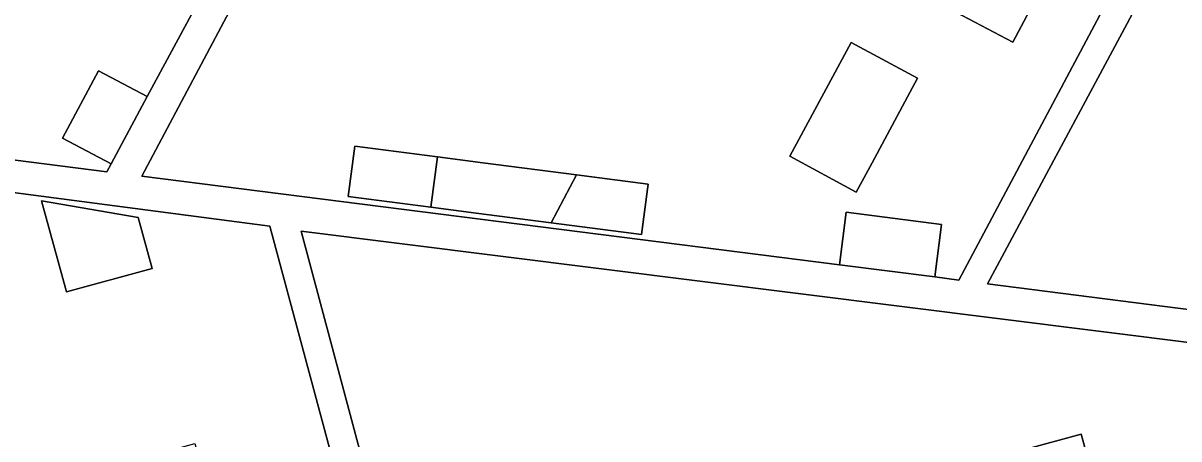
# Model space of a CAD drawing. Extents: x 159262 to 160143, y 383399 to 384319.
# Drawn here: x 159684.32 to 159732.7, y 383984.35 to 384001.77 of the extents above; entities that cross this region are included whole.
import ezdxf

# ---------------------------------------------------------------- set-up
doc = ezdxf.new("R2010")
doc.units = 0
for name, color, linetype in [('IMGEO_Erf', 7, 'Continuous'), ('IMGEO_Pand', 7, 'Continuous'), ('IMGEO_Voetpad_open', 7, 'Continuous')]:
    doc.layers.add(name, color=color, linetype=linetype)

msp = doc.modelspace()

# ---------------------------------------------------------------- linework, layer by layer
at = {"layer": 'IMGEO_Erf'}
for points in [[(159656.587, 384003.071), (159664.966, 383998.457), (159687.827, 383995.544), (159688.001, 383995.871), (159685.972, 383996.955), (159687.48, 383999.777), (159689.509, 383998.693), (159702.26, 384022.319)], [(159701.829, 384019), (159689.284, 383995.359), (159718.496, 383991.642), (159718.776, 383993.847), (159722.763, 383993.341), (159722.483, 383991.137), (159723.493, 383991), (159730.328, 384003.871)], [(159732.797, 384005.979), (159724.687, 383990.848), (159738.883, 383989.039)], [(159727.958, 384005.13), (159725.748, 384000.966), (159723.366, 384002.23)], [(159682.49, 383965.056), (159685.284, 383965.802), (159688.079, 383966.55), (159690.415, 383967.175), (159691.624, 383962.651), (159693.961, 383963.275), (159692.746, 383967.824), (159691.467, 383972.614), (159691.666, 383972.668), (159691.042, 383974.952), (159688.734, 383983.4), (159691.503, 383984.156), (159693.161, 383978.085), (159693.793, 383975.703), (159696.429, 383976.422), (159697.052, 383974.138), (159694.4, 383973.414), (159694.249, 383973.373), (159695.532, 383968.568), (159698.317, 383969.312), (159699.526, 383964.789), (159702.105, 383965.479), (159694.64, 383993.266), (159657.934, 383998.086)], [(159733.564, 383988.34), (159695.96, 383993.051), (159703.26, 383965.725), (159705.712, 383966.38), (159704.477, 383971.002), (159707.234, 383971.738), (159709.991, 383972.474), (159711.217, 383967.887), (159713.633, 383968.533), (159716.049, 383969.178), (159714.805, 383973.833), (159717.562, 383974.569), (159720.32, 383975.305), (159720.42, 383974.933), (159722.844, 383975.58), (159723.973, 383971.355), (159726.384, 383971.999), (159725.153, 383976.608), (159727.924, 383977.348), (159730.695, 383978.088), (159731.933, 383973.451), (159734.299, 383974.083)]]:
    msp.add_lwpolyline(points, dxfattribs=at)
for points in [[(159718.984, 384000.958), (159721.762, 383999.461), (159719.854, 383995.921), (159719.192, 383994.694), (159716.415, 383996.191)], [(159707.489, 383995.409), (159710.48, 383995.021), (159710.207, 383992.918), (159706.419, 383993.409), (159703.284, 383993.816), (159701.391, 383994.062), (159697.93, 383994.511), (159698.203, 383996.613), (159701.663, 383996.164), (159703.556, 383995.919)], [(159686.13, 383990.515), (159685.089, 383994.326), (159689.135, 383993.624), (159689.717, 383991.495)], [(159723.223, 383983.085), (159726.251, 383983.912), (159728.61, 383984.555), (159729.233, 383982.271), (159726.859, 383981.623), (159723.847, 383980.801)]]:
    msp.add_lwpolyline(points, close=True, dxfattribs=at)
at = {"layer": 'IMGEO_Pand'}
for points in [[(159733.64, 384010.107), (159728.894, 384012.642), (159723.366, 384002.23), (159725.748, 384000.966), (159727.958, 384005.13), (159730.328, 384003.871), (159731.294, 384005.69)], [(159719.854, 383995.921), (159721.762, 383999.461), (159718.984, 384000.958), (159716.415, 383996.191), (159719.192, 383994.694)], [(159685.972, 383996.955), (159688.001, 383995.871), (159689.509, 383998.693), (159687.48, 383999.777)], [(159701.663, 383996.164), (159698.203, 383996.613), (159697.93, 383994.511), (159701.391, 383994.062)], [(159707.489, 383995.409), (159703.556, 383995.919), (159701.663, 383996.164), (159701.391, 383994.062), (159703.284, 383993.816), (159706.419, 383993.409)], [(159707.489, 383995.409), (159706.419, 383993.409), (159710.207, 383992.918), (159710.48, 383995.021)], [(159685.089, 383994.326), (159686.13, 383990.515), (159689.717, 383991.495), (159689.135, 383993.624)], [(159718.496, 383991.642), (159722.483, 383991.137), (159722.763, 383993.341), (159718.776, 383993.847)], [(159726.859, 383981.623), (159729.233, 383982.271), (159728.61, 383984.555), (159726.251, 383983.912)]]:
    msp.add_lwpolyline(points, close=True, dxfattribs=at)
at = {"layer": 'IMGEO_Voetpad_open'}
for points in [[(159702.26, 384022.319), (159689.509, 383998.693), (159688.001, 383995.871), (159687.827, 383995.544), (159664.966, 383998.457), (159656.587, 384003.071)], [(159730.328, 384003.871), (159723.493, 383991), (159722.483, 383991.137), (159718.496, 383991.642), (159689.284, 383995.359), (159701.829, 384019)], [(159657.934, 383998.086), (159694.64, 383993.266), (159702.105, 383965.479), (159703.962, 383958.567), (159705.102, 383958.871), (159703.26, 383965.725), (159695.96, 383993.051), (159733.564, 383988.34), (159740.012, 383986.687), (159742.345, 383983.979), (159744.733, 383976.92), (159746.583, 383970.005), (159749.097, 383970.743), (159748.634, 383972.321), (159747.74, 383972.058), (159745.444, 383979.884), (159743.582, 383984.943), (159741.165, 383987.949), (159739.826, 383988.736), (159738.883, 383989.039), (159724.687, 383990.848), (159732.797, 384005.979)]]:
    msp.add_lwpolyline(points, dxfattribs=at)

doc.saveas('drawing.dxf')
